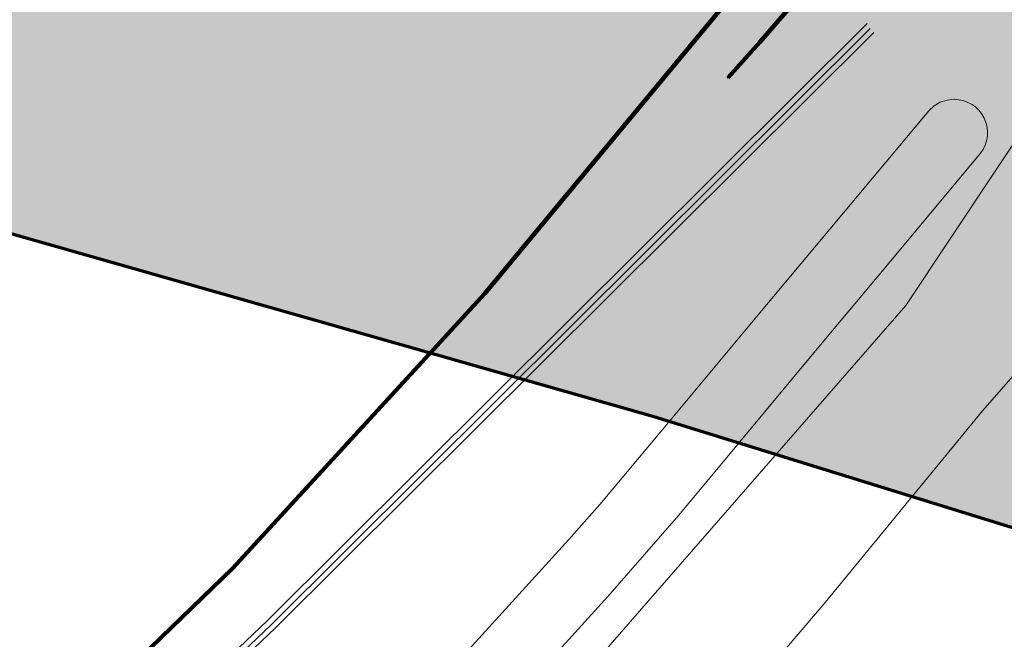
# Model space of a CAD drawing. Header units: metres. Extents: x 90551 to 91648, y 464474 to 467021.
# Tile 899 of 1056: x 91056 to 91092, y 464925 to 464948. Entities that reach past the tile are written whole.
import ezdxf
from ezdxf.lldxf.tags import DXFTag

# ---------------------------------------------------------------- set-up
doc = ezdxf.new("R2010")
doc.units = ezdxf.units.M
for name, color, linetype, lineweight in [('B-OI-KL-DATA_HULPSTUK_KPN BV-S', 90, 'Continuous', 18), ('B-OI-KL-DATA_KABELBED_KPN BV-G', 90, 'Continuous', 100), ('B-OI-KL-DATA_OVERIG_UNIVERSITEIT LEIDEN-G', 90, 'KL-DATA-SO', 18), ('B-OI-KL-GAS_HD_OVERIG_UNIVERSITEIT LEIDEN-G', 30, 'KL-GAS_HD-SO', 18), ('B-OI-KL-GAS_HD_POLYETHEEN_219_8 BAR_LIANDER NV PAC 2AI68G2-G', 30, 'KL-GAS_HD-SO', 18), ('B-OI-KL-WARMTENET_OVERIG_UNIVERSITEIT LEIDEN-G', 80, 'KL-WARMTENET-SO', 18), ('B-OI-KL-WARMTENET_VAANSTER BV-G', 80, 'KL-WARMTENET-SO', 18), ('B-OI-OG-INFO_COMOL 5 VOF-GV', 7, 'Continuous', 18), ('B-OI-WH-WATERLOOP-G', 150, 'Continuous', 18)]:
    doc.layers.add(name, color=color, linetype=linetype, lineweight=lineweight)
doc.layers.add('B-OI-OG-INFO_EIS VOORZORGSMAATREGEL_DUNEA NV-GV', color=7, linetype='Continuous', lineweight=70, true_color=0xfa194b, transparency=0.8)
doc.layers.add('B-OI-OG-INFO_EIS VOORZORGSMAATREGEL_DUNEA NV-V', color=7, linetype='Continuous', lineweight=18, true_color=0xfa194b, transparency=0.8)
doc.styles.add('NLCS-ISO', font='NLCS-ISO.TTF')
tags = doc.linetypes.add('KL-DATA-SO', pattern='A,4,-1,[101,NLCS.SHX,S=0.5,R=0,X=0,Y=0],-1,4,-1,["D",Standard,S=1,R=0,X=-0.25,Y=-0.5],-1.5', length=12.5).pattern_tags.tags
tags[18] = DXFTag(74, 10)
tags = doc.linetypes.add('KL-GAS_HD-SO', pattern='A,4,-1,[69,NLCS.SHX,S=0.5,R=0,X=0,Y=0],-1,4,-1,["H",Standard,S=1,R=0,X=0,Y=-0.5],-2', length=13).pattern_tags.tags
tags[18] = DXFTag(74, 10)
tags = doc.linetypes.add('KL-WARMTENET-SO', pattern='A,7,-1.5,["WN",Standard,S=1,R=0,X=-0.3,Y=-0.5],-3', length=11.5).pattern_tags.tags
tags[6] = DXFTag(74, 10)

# ---------------------------------------------------------------- blocks, each defined once
blk = doc.blocks.new('SKL-WTB_HULP_OVERIG-SO')
at = {"color": 0, "linetype": 'ByBlock', "lineweight": 18}
for points in [[(-0.14, 0.14), (0.14, -0.14)], [(0.14, 0.14), (-0.14, -0.14)]]:
    blk.add_lwpolyline(points, dxfattribs=at)
at = {"color": 0, "linetype": 'ByBlock', "lineweight": 18, "style": 'NLCS-ISO', "flags": 1}
for tag, p in [('TYPE', (1.5, 0)), ('LABEL', (1.5, -1.5)), ('OMSCHRIJVING', (1.5, -3))]:
    blk.add_attdef(tag, p, '', height=1, dxfattribs=at)

msp = doc.modelspace()

# ---------------------------------------------------------------- hatches: boundary and pattern name
at = {"layer": 'B-OI-OG-INFO_EIS VOORZORGSMAATREGEL_DUNEA NV-V'}
msp.add_hatch(color=256, dxfattribs=at).paths.add_polyline_path([(90814.016, 464728.383), (90816.472, 464728.985), (90818.832, 464729.892), (90821.059, 464731.09), (90823.117, 464732.559), (90824.973, 464734.276), (90826.598, 464736.214), (90827.964, 464738.341), (90829.052, 464740.623), (90829.843, 464743.025), (90830.325, 464745.507), (90830.49, 464748.031), (90830.335, 464750.555), (90829.863, 464753.039), (90829.232, 464754.979), (90851.127, 464789.919), (90851.405, 464790.375), (90871.204, 464823.932), (90894.638, 464810.269), (90896.899, 464809.136), (90899.284, 464808.297), (90901.756, 464807.767), (90904.275, 464807.551), (90906.802, 464807.656), (90910.152, 464808.3), (90920.611, 464811.256), (90922.995, 464812.097), (90925.255, 464813.231), (90927.354, 464814.642), (90929.258, 464816.306), (90930.936, 464818.196), (90932.376, 464820.306), (91010.707, 464952.471), (91078.909, 464933.059), (91106.076, 464924.654), (91108.535, 464924.06), (91111.047, 464923.783), (91113.575, 464923.823), (91116.079, 464924.183), (91118.516, 464924.855), (91120.849, 464925.831), (91122.623, 464926.823), (91123.339, 464927.272), (91125.391, 464928.75), (91127.24, 464930.474), (91128.858, 464932.418), (91130.216, 464934.551), (91131.246, 464936.715), (91134.607, 464945.029), (91135.404, 464947.428), (91135.892, 464949.91), (91136.064, 464952.432), (91135.915, 464954.956), (91135.451, 464957.442), (91134.675, 464959.848), (91133.602, 464962.138), (91132.249, 464964.274), (91130.637, 464966.223), (91128.792, 464967.951), (91126.743, 464969.434), (91124.525, 464970.647), (91122.171, 464971.569), (91119.719, 464972.187), (91117.208, 464972.491), (91114.68, 464972.476), (91112.174, 464972.142), (91109.73, 464971.495), (91107.387, 464970.543), (91105.183, 464969.305), (91103.152, 464967.798), (91102.862, 464967.519), (91090.509, 464971.34), (91090.073, 464971.47), (91008.8, 464994.602), (91006.329, 464995.139), (91003.811, 464995.36), (91001.283, 464995.261), (90997.607, 464994.531), (90994.815, 464993.698), (90992.443, 464992.823), (90990.2, 464991.656), (90988.122, 464990.215), (90986.243, 464988.524), (90984.591, 464986.609), (90983.328, 464984.73), (90904.102, 464851.054), (90877.495, 464866.568), (90875.234, 464867.701), (90872.848, 464868.54), (90870.376, 464869.071), (90867.857, 464869.286), (90865.331, 464869.181), (90862.838, 464868.759), (90861.133, 464868.277), (90855.571, 464866.435), (90853.227, 464865.491), (90851.019, 464864.257), (90848.985, 464862.755), (90847.157, 464861.008), (90845.563, 464859.045), (90844.634, 464857.612), (90817.095, 464810.938), (90795.324, 464776.196), (90787.532, 464764.169), (90786.295, 464761.964), (90785.344, 464759.62), (90784.698, 464757.176), (90784.365, 464754.67), (90784.351, 464752.141), (90784.697, 464749.417), (90784.962, 464748.077), (90785.106, 464747.533), (90785.21, 464746.985), (90785.429, 464746.311), (90785.608, 464745.633), (90785.816, 464745.119), (90785.991, 464744.58), (90786.293, 464743.941), (90786.557, 464743.289), (90786.833, 464742.798), (90787.071, 464742.294), (90787.448, 464741.701), (90787.795, 464741.084), (90788.129, 464740.634), (90788.43, 464740.161), (90788.881, 464739.618), (90789.3, 464739.053), (90789.686, 464738.651), (90790.047, 464738.217), (90790.566, 464737.733), (90791.051, 464737.227), (90791.485, 464736.876), (90791.896, 464736.493), (90792.6, 464735.975), (90793.017, 464735.638), (90793.271, 464735.481), (90793.591, 464735.245), (90799.499, 464731.359), (90801.695, 464730.107), (90804.031, 464729.14), (90806.471, 464728.477), (90808.976, 464728.127), (90811.504, 464728.095)])

# ---------------------------------------------------------------- linework, layer by layer
at = {"layer": 'B-OI-KL-DATA_KABELBED_KPN BV-G', "flags": 128}
for points in [[(91010.574, 464907.318), (91010.398, 464907.008), (91027.528, 464896.921), (91031.953, 464900.393), (91038.287, 464893.474), (91041.584, 464896.886), (91037.024, 464902.872), (91041.845, 464907.752), (91055.604, 464919.87), (91063.451, 464927.459), (91072.727, 464937.574), (91088.197, 464956.23), (91102.234, 464951.974), (91105.494, 464949.336)], [(91085.452, 464949.847), (91082.843, 464946.816), (91081.673, 464945.518)]]:
    msp.add_lwpolyline(points, dxfattribs=at)
at = {"layer": 'B-OI-KL-DATA_OVERIG_UNIVERSITEIT LEIDEN-G', "flags": 128}
msp.add_lwpolyline([(91010.574, 464907.318), (91010.398, 464907.008), (91027.528, 464896.921), (91031.953, 464900.393), (91038.287, 464893.474), (91041.584, 464896.886), (91037.024, 464902.872), (91041.845, 464907.752), (91055.604, 464919.87), (91063.451, 464927.459), (91072.727, 464937.574), (91088.197, 464956.23), (91102.234, 464951.974), (91105.494, 464949.336)], dxfattribs=at)
at = {"layer": 'B-OI-KL-GAS_HD_OVERIG_UNIVERSITEIT LEIDEN-G', "flags": 128}
msp.add_lwpolyline([(91063.688, 464900.793), (91063.779, 464901.465), (91064.082, 464902.172), (91064.836, 464904.153), (91065.546, 464905.102), (91073.145, 464912.735), (91078.486, 464918.295), (91085.252, 464926.218), (91091.031, 464933.253), (91095.502, 464938.368), (91096.048, 464939.057), (91096.911, 464939.838), (91097.161, 464940.136), (91099.308, 464942.088), (91101.079, 464943.309), (91110.398, 464940.215), (91111.96, 464941.388), (91113.632, 464942.781), (91113.969, 464943.117)], dxfattribs=at)
at = {"layer": 'B-OI-KL-GAS_HD_POLYETHEEN_219_8 BAR_LIANDER NV PAC 2AI68G2-G', "flags": 128}
msp.add_lwpolyline([(91063.688, 464900.793), (91063.779, 464901.465), (91064.082, 464902.172), (91064.836, 464904.153), (91065.546, 464905.102), (91073.145, 464912.735), (91078.486, 464918.295), (91085.252, 464926.218), (91091.031, 464933.253), (91095.502, 464938.368), (91096.048, 464939.057), (91096.911, 464939.838), (91097.161, 464940.136), (91099.308, 464942.088), (91101.079, 464943.309), (91110.398, 464940.215), (91111.96, 464941.388), (91113.632, 464942.781), (91113.969, 464943.117)], dxfattribs=at)
at = {"layer": 'B-OI-KL-WARMTENET_OVERIG_UNIVERSITEIT LEIDEN-G', "flags": 128}
for points in [[(91086.786, 464947.495), (91064.736, 464925.551)], [(91064.878, 464925.406), (91086.905, 464947.32)], [(91087.039, 464947.175), (91065.03, 464925.276)], [(90979.234, 464925.871), (90978.652, 464924.888), (90984.568, 464921.386), (90985.597, 464919.034), (91007.149, 464906.278), (91030.556, 464892.423), (91038.615, 464893.036), (91041.499, 464895.495), (91043.654, 464904.912), (91065.03, 464925.276)], [(90979.406, 464925.769), (90978.926, 464924.958), (90984.703, 464921.538), (90985.733, 464919.186), (91007.124, 464906.525), (91030.604, 464892.628), (91038.536, 464893.231), (91041.334, 464895.618), (91043.485, 464905.026), (91064.878, 464925.406)], [(91064.736, 464925.551), (91043.319, 464905.142), (91041.168, 464895.741), (91038.456, 464893.425), (91030.651, 464892.832), (91007.521, 464906.522), (91008.89, 464908.836)]]:
    msp.add_lwpolyline(points, dxfattribs=at)
at = {"layer": 'B-OI-KL-WARMTENET_VAANSTER BV-G', "flags": 128}
for points in [[(91086.786, 464947.495), (91064.736, 464925.551)], [(91064.878, 464925.406), (91086.905, 464947.32)], [(91087.039, 464947.175), (91065.03, 464925.276)], [(91064.736, 464925.551), (91043.319, 464905.142)], [(91043.485, 464905.026), (91064.878, 464925.406)], [(91043.654, 464904.912), (91065.03, 464925.276)]]:
    msp.add_lwpolyline(points, dxfattribs=at)
at = {"layer": 'B-OI-OG-INFO_COMOL 5 VOF-GV', "flags": 128}
msp.add_lwpolyline([(90948.307, 464816.218), (90957.427, 464829.287), (90967.938, 464840.297), (90984.598, 464853.061), (91022.962, 464878.373), (91044.198, 464893.323), (91062.372, 464908.773), (91069.79, 464915.995), (91088.21, 464937.131), (91113.264, 464974.793), (91117.032, 464981.71), (91125.244, 465002.025), (91131.85, 465022.049), (91159.562, 465129.235)], dxfattribs=at)
at = {"layer": 'B-OI-OG-INFO_EIS VOORZORGSMAATREGEL_DUNEA NV-GV', "flags": 128}
msp.add_lwpolyline([(90932.376, 464820.306), (91010.707, 464952.471), (91078.909, 464933.059), (91106.076, 464924.654), (91108.535, 464924.06), (91111.047, 464923.783), (91113.575, 464923.823), (91116.079, 464924.183), (91118.516, 464924.855)], dxfattribs=at)
at = {"layer": 'B-OI-WH-WATERLOOP-G', "flags": 128}
for points in [[(91089.058, 464944.294), (91089.252, 464944.472), (91089.478, 464944.604), (91089.728, 464944.686), (91089.989, 464944.713)], [(91090.005, 464944.713), (91090.174, 464944.698), (91090.34, 464944.66), (91090.499, 464944.6), (91090.648, 464944.519), (91090.784, 464944.418), (91090.905, 464944.299), (91091.009, 464944.164), (91091.094, 464944.017), (91091.157, 464943.859), (91091.198, 464943.694), (91091.216, 464943.525), (91091.211, 464943.355), (91091.182, 464943.188), (91091.131, 464943.026), (91091.057, 464942.873), (91090.964, 464942.731)], [(91055.073, 464908.529), (91058.058, 464911.076), (91064.076, 464916.302), (91068.677, 464920.755), (91069.799, 464921.905), (91072.628, 464925.029), (91075.82, 464928.532), (91076.961, 464929.815), (91079.229, 464932.529), (91082.779, 464936.786), (91089.058, 464944.294)], [(91090.964, 464942.731), (91087.541, 464938.623), (91085.079, 464935.68), (91079.859, 464929.424), (91077.252, 464926.435), (91074.604, 464923.515), (91072.015, 464920.388), (91069.093, 464917.56), (91063.444, 464911.619), (91060.809, 464908.776), (91059.987, 464907.763), (91058.386, 464905.466), (91056.182, 464901.795), (91054.911, 464899.642)]]:
    msp.add_lwpolyline(points, dxfattribs=at)

# ---------------------------------------------------------------- block references
at = {"layer": 'B-OI-KL-DATA_HULPSTUK_KPN BV-S', "xscale": 0.2, "yscale": 0.2, "zscale": 0.2}
msp.add_blockref('SKL-WTB_HULP_OVERIG-SO', (91081.673, 464945.518), dxfattribs=at)

doc.saveas('drawing.dxf')
